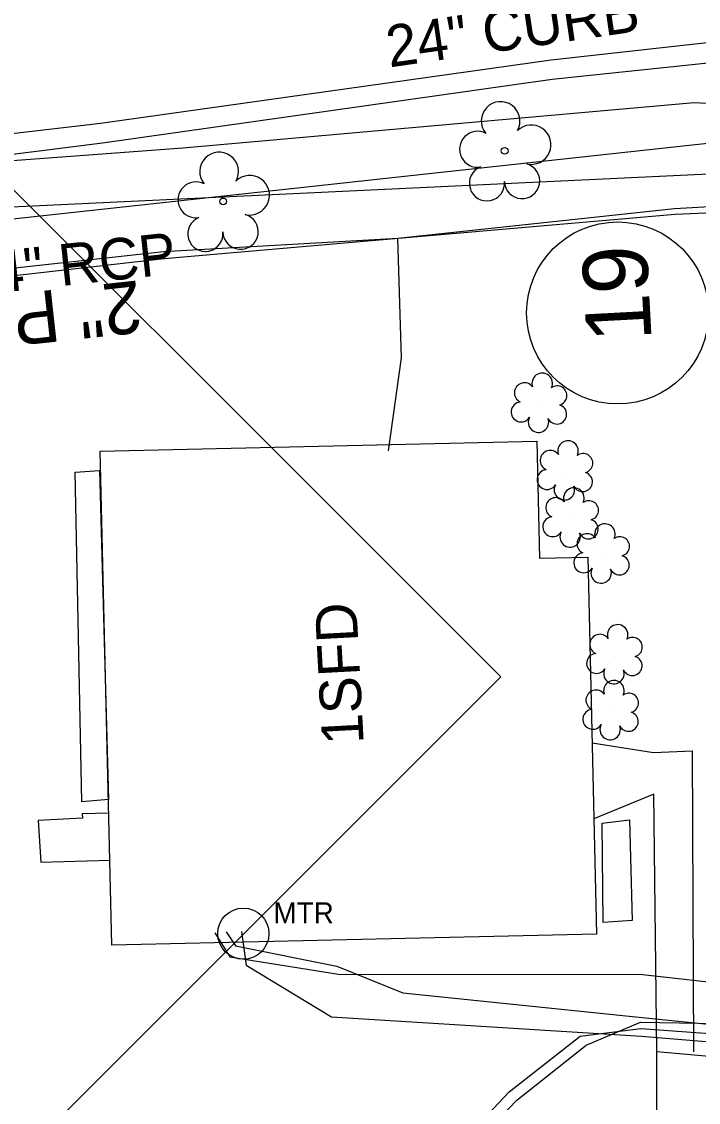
# Model space of a CAD drawing. Extents: x 2364404 to 2371833, y 798876 to 809754.
# Drawn here: x 2369005.3 to 2369070.3, y 802029.8 to 802133.7 of the extents above; entities that cross this region are included whole.
import ezdxf

# ---------------------------------------------------------------- set-up
doc = ezdxf.new("R2010")
doc.units = 0
for name, color, linetype in [('CTL Supplemental Horizontal and Vertical CELL', 7, 'Continuous'), ('Exist Building', 7, 'Continuous'), ('Exist Building Text', 7, 'Continuous'), ('Exist Other Culture Area Outline', 7, 'Continuous'), ('Exist Property Owner Number CELL', 7, 'Continuous'), ('Exist Right of Way Line', 7, 'Continuous'), ('Exist Roads Curbs', 7, 'Continuous'), ('Exist Roads Curbs Text', 7, 'Continuous'), ('Exist Roads EOP', 7, 'Continuous'), ('Exist Roads EOP Other', 7, 'Continuous'), ('Exist Structure Minor Pipes RCP 24 Inch', 7, 'Continuous'), ('Exist Structure Minor Pipes RCP 24 Inch Text', 7, 'Continuous'), ('Exist Utilities Gas UG Line SUE LOS B', 7, 'Continuous'), ('Exist Utilities Gas UG Line SUE LOS B Text', 7, 'Continuous'), ('Exist Utilities Other Pole CELL', 7, 'Continuous'), ('Exist Utilities Power UG Cable SUE LOS B', 7, 'Continuous'), ('Exist Utilities Power UG Cable SUE LOS B Text', 7, 'Continuous'), ('Exist Utilities Telephone UG Cable SUE LOS C', 7, 'Continuous'), ('Exist Utilities TV UG Cable SUE LOS B', 7, 'Continuous'), ('Exist Vegetation Hedge Row', 7, 'Continuous'), ('Exist Vegetation Shrub CELL', 7, 'Continuous'), ('Exist Vegetation Tree CELL', 7, 'Continuous')]:
    doc.layers.add(name, color=color, linetype=linetype)

msp = doc.modelspace()

# ---------------------------------------------------------------- linework, layer by layer
at = {"layer": 'CTL Supplemental Horizontal and Vertical CELL'}
msp.add_lwpolyline([(2368917.53, 802070.86), (2368984.36, 802137.69), (2369051.3, 802070.75), (2368984.48, 802003.92)], close=True, dxfattribs=at)
at = {"layer": 'Exist Building'}
msp.add_lwpolyline([(2369013.92, 802044.94), (2369012.81, 802092.42), (2369054.76, 802093.4), (2369055.02, 802082.14), (2369059.68, 802082.25), (2369060.51, 802046.01)], close=True, dxfattribs=at)
at = {"layer": 'Exist Other Culture Area Outline'}
for points in [[(2369060.09, 802064.41), (2369065.98, 802063.48), (2369069.71, 802063.64), (2369069.84, 802034.7)], [(2369066.29, 802034.73), (2369066.03, 802059.47), (2369060.26, 802057.08)], [(2369013.62, 802057.63), (2369011.07, 802057.57), (2369011.1, 802057.17), (2369006.85, 802056.93), (2369007.11, 802052.94), (2369013.73, 802053.12)]]:
    msp.add_lwpolyline(points, dxfattribs=at)
at = {"layer": 'Exist Property Owner Number CELL'}
msp.add_circle((2369062.54, 802105.72), 8.75, dxfattribs=at)
at = {"layer": 'Exist Right of Way Line'}
msp.add_line((2368968.22, 802114.23), (2369089.13, 802119.94), dxfattribs=at)
at = {"layer": 'Exist Roads Curbs'}
msp.add_lwpolyline([(2369003.64, 802120.87), (2369013.03, 802122.08), (2369056.24, 802128.18), (2369085.6, 802131.26)], dxfattribs=at)
at = {"layer": 'Exist Roads EOP'}
msp.add_lwpolyline([(2369003.53, 802122.88), (2369012.84, 802123.95), (2369056.15, 802130.04), (2369085.56, 802133.31)], dxfattribs=at)
at = {"layer": 'Exist Roads EOP Other'}
msp.add_lwpolyline([(2369085.29, 802016.58), (2369066.28, 802017.51), (2369066.29, 802034.73), (2369085.29, 802033.02)], dxfattribs=at)
at = {"layer": 'Exist Structure Minor Pipes RCP 24 Inch'}
msp.add_line((2368953.29, 802109.21), (2369173.18, 802133.12), dxfattribs=at)
at = {"layer": 'Exist Utilities Gas UG Line SUE LOS B'}
for points in [[(2368955.26, 802044.89), (2368955.23, 802045.36), (2368958.09, 802068.06), (2368967.72, 802105.75), (2368987.43, 802108.17), (2369018.89, 802111.64), (2369041.4, 802112.92), (2369068, 802115.75), (2369101.2, 802117.64), (2369104.57, 802115.36), (2369104.72, 802114.13), (2369105.01, 802095.22), (2369106.1, 802066.82), (2369100.69, 802040.59), (2369091.77, 802019.28), (2369091.93, 802018.6), (2369103.76, 801977.43), (2369089.75, 801962.48), (2369075.04, 801943.54), (2369065.17, 801925.84), (2369065.51, 801915.91), (2369065.39, 801915.19)], [(2369040.53, 802092.47), (2369041.76, 802101.41), (2369041.4, 802112.92)]]:
    msp.add_lwpolyline(points, dxfattribs=at)
at = {"layer": 'Exist Utilities Other Pole CELL'}
msp.add_circle((2369026.57, 802046.06), 2.46, dxfattribs=at)
at = {"layer": 'Exist Utilities Power UG Cable SUE LOS B'}
for points in [[(2368956.22, 801918.7), (2368956.95, 801966.02), (2368957.01, 802017.71), (2368957.46, 802068), (2368959.95, 802098.73), (2368966, 802106.07), (2368967.69, 802106.55), (2368987.59, 802107.41), (2369018.97, 802110.95), (2369068.05, 802115.21), (2369100.86, 802116.65), (2369103.7, 802114.66), (2369103.85, 802113.86), (2369104.17, 802094.99), (2369105.56, 802066.85), (2369099.22, 802040.75), (2369096.74, 802034.14), (2369097.33, 802033.58)], [(2369026.38, 802046.26), (2369026.83, 802043.04), (2369035.03, 802038.06), (2369064.83, 802036.19), (2369096.22, 802033.61), (2369097.33, 802033.58)]]:
    msp.add_lwpolyline(points, dxfattribs=at)
at = {"layer": 'Exist Utilities Telephone UG Cable SUE LOS C'}
for points in [[(2369024.92, 802046.23), (2369025.81, 802044.89), (2369035.55, 802042.94), (2369041.89, 802040.36), (2369064.88, 802037.98), (2369096.94, 802034.76), (2369097.43, 802035.05)], [(2369028.05, 802003.91), (2369027.36, 802006.13), (2369027.88, 802008.24), (2369034.53, 802012.14), (2369052.11, 802030.84), (2369058.95, 802036.19), (2369064.76, 802036.95), (2369096.95, 802034.61), (2369097.43, 802035.05)]]:
    msp.add_lwpolyline(points, dxfattribs=at)
at = {"layer": 'Exist Utilities TV UG Cable SUE LOS B'}
for points in [[(2368898.4, 801997.38), (2368900.92, 801997.72), (2368922.99, 802006.11), (2368947.09, 802014.12), (2368950.67, 802017.61), (2368950.94, 802044.86), (2368950.87, 802068.13), (2368951.99, 802095.24), (2368956.6, 802105.59), (2368964.83, 802111.78), (2368966.88, 802112.5), (2368987.1, 802119.08), (2369020.75, 802121.6), (2369069.89, 802125.94), (2369098.84, 802124.43), (2369102.62, 802120.82), (2369107.16, 802116.22), (2369109.1, 802110.93), (2369109.73, 802094.95), (2369111.75, 802066.8), (2369103.87, 802039.16), (2369100.75, 802036.54), (2369099.93, 802036.93), (2369099.93, 802036.93)], [(2369023.83, 802046.12), (2369025.27, 802043.82), (2369035.71, 802042.15), (2369064.94, 802042.13), (2369099.1, 802038.3), (2369099.93, 802036.93)], [(2369029.45, 802004.67), (2369029.97, 802006.27), (2369035.09, 802011.55), (2369052.84, 802030.04), (2369059.51, 802035.35), (2369064.74, 802037.56), (2369098.09, 802036.98), (2369099.93, 802036.93)]]:
    msp.add_lwpolyline(points, dxfattribs=at)
at = {"layer": 'Exist Vegetation Hedge Row'}
for points in [[(2369011.03, 802058.72), (2369010.41, 802090.4), (2369012.74, 802090.57), (2369013.61, 802058.94), (2369011.03, 802058.72)], [(2369063.67, 802056.99), (2369063.92, 802047.33), (2369061.14, 802047.13), (2369061.04, 802056.68), (2369063.67, 802056.99)]]:
    msp.add_lwpolyline(points, dxfattribs=at)
at = {"layer": 'Exist Vegetation Shrub CELL'}
for p, q in [((2369055.06, 802096.91), (2369055.06, 802096.91)), ((2369057.55, 802090.41), (2369057.55, 802090.41)), ((2369058.1, 802085.87), (2369058.1, 802085.87)), ((2369061.08, 802082.41), (2369061.08, 802082.41)), ((2369062.31, 802072.73), (2369062.31, 802072.73)), ((2369061.95, 802067.37), (2369061.95, 802067.37))]:
    msp.add_line(p, q, dxfattribs=at)
for centre, radius, start, end in [((2369053.58, 802098.04), 0.968, 35.8908, 245.4216), ((2369055.29, 802098.95), 0.99, 334.8391, 200.4717), ((2369056.73, 802097.78), 0.929, 284.4567, 126.0861), ((2369053.26, 802096.2), 0.955, 95.1099, 327.9534), ((2369056.7, 802095.98), 0.937, 204.9913, 73.4601), ((2369054.93, 802095.22), 0.984, 151.2797, 21.387), ((2369057.77, 802092.45), 0.99, 334.8391, 200.4717), ((2369056.06, 802091.54), 0.968, 35.8908, 245.4216), ((2369059.22, 802091.28), 0.929, 284.4567, 126.0861), ((2369055.75, 802089.7), 0.955, 95.1099, 327.9534), ((2369059.18, 802089.48), 0.937, 204.9913, 73.4601), ((2369057.42, 802088.72), 0.984, 151.2797, 21.387), ((2369058.33, 802087.91), 0.99, 334.8391, 200.4717), ((2369056.61, 802087), 0.968, 35.8908, 245.4216), ((2369059.77, 802086.74), 0.929, 284.4567, 126.0861), ((2369056.3, 802085.17), 0.955, 95.1099, 327.9534), ((2369059.73, 802084.94), 0.937, 204.9913, 73.4601), ((2369057.97, 802084.19), 0.984, 151.2797, 21.387), ((2369059.6, 802083.53), 0.968, 35.8908, 245.4216), ((2369061.31, 802084.45), 0.99, 334.8391, 200.4717), ((2369062.75, 802083.28), 0.929, 284.4567, 126.0861), ((2369059.28, 802081.7), 0.955, 95.1099, 327.9534), ((2369062.72, 802081.48), 0.937, 204.9913, 73.4601), ((2369060.95, 802080.72), 0.984, 151.2797, 21.387), ((2369062.54, 802074.77), 0.99, 334.8391, 200.4717), ((2369060.83, 802073.86), 0.968, 35.8908, 245.4216), ((2369063.98, 802073.6), 0.929, 284.4567, 126.0861), ((2369060.51, 802072.03), 0.955, 95.1099, 327.9534), ((2369063.95, 802071.8), 0.937, 204.9913, 73.4601), ((2369062.18, 802071.05), 0.984, 151.2797, 21.387), ((2369062.18, 802069.41), 0.99, 334.8391, 200.4717), ((2369060.46, 802068.5), 0.968, 35.8908, 245.4216), ((2369063.62, 802068.24), 0.929, 284.4567, 126.0861), ((2369060.15, 802066.66), 0.955, 95.1099, 327.9534), ((2369063.58, 802066.44), 0.937, 204.9913, 73.4601), ((2369061.82, 802065.68), 0.984, 151.2797, 21.387)]:
    msp.add_arc(centre, radius, start, end, dxfattribs=at)
at = {"layer": 'Exist Vegetation Tree CELL'}
for p, q in [((2369051.68, 802121.3), (2369051.68, 802121.3)), ((2369024.63, 802116.44), (2369024.63, 802116.44))]:
    msp.add_line(p, q, dxfattribs=at)
for centre in [(2369051.68, 802121.3), (2369024.63, 802116.44)]:
    msp.add_circle(centre, 0.326, dxfattribs=at)
for centre, radius, start, end in [((2369051.29, 802124.17), 1.86, 330.1651, 219.7134), ((2369049.07, 802121.45), 1.73, 62.6636, 279.3457), ((2369054.23, 802121.89), 1.9, 257.1011, 134.1999), ((2369024.24, 802119.31), 1.86, 330.1651, 219.7134), ((2369049.97, 802118.18), 1.69, 111.5671, 6.231), ((2369053.35, 802118.4), 1.7, 181.2822, 74.56), ((2369027.18, 802117.03), 1.9, 257.1011, 134.1999), ((2369022.02, 802116.59), 1.73, 62.6636, 279.3457), ((2369022.92, 802113.32), 1.69, 111.5671, 6.231), ((2369026.3, 802113.54), 1.7, 181.2822, 74.56)]:
    msp.add_arc(centre, radius, start, end, dxfattribs=at)

# ---------------------------------------------------------------- texts
at = {"layer": 'Exist Building Text'}
msp.add_text('1SFD', height=4, rotation=93.0566, dxfattribs=at).set_placement((2369038.14, 802064.33))
at = {"layer": 'Exist Property Owner Number CELL'}
msp.add_text('19', height=6.25, rotation=93.0566, dxfattribs=at).set_placement((2369065.81, 802103.08))
at = {"layer": 'Exist Roads Curbs Text'}
msp.add_text('24" CURB', height=4, rotation=8.3101, dxfattribs=at).set_placement((2369040.6, 802129.31))
at = {"layer": 'Exist Structure Minor Pipes RCP 24 Inch Text'}
msp.add_text('24" RCP', height=4, rotation=6.2065, dxfattribs=at).set_placement((2368999.76, 802107.29))
at = {"layer": 'Exist Utilities Gas UG Line SUE LOS B Text'}
msp.add_text('2" PL', height=5, rotation=186.2879, dxfattribs=at).set_placement((2369016.51, 802108.86))
at = {"layer": 'Exist Utilities Power UG Cable SUE LOS B Text'}
msp.add_text('MTR', height=2, dxfattribs=at).set_placement((2369029.46, 802047.06))

doc.saveas('drawing.dxf')
